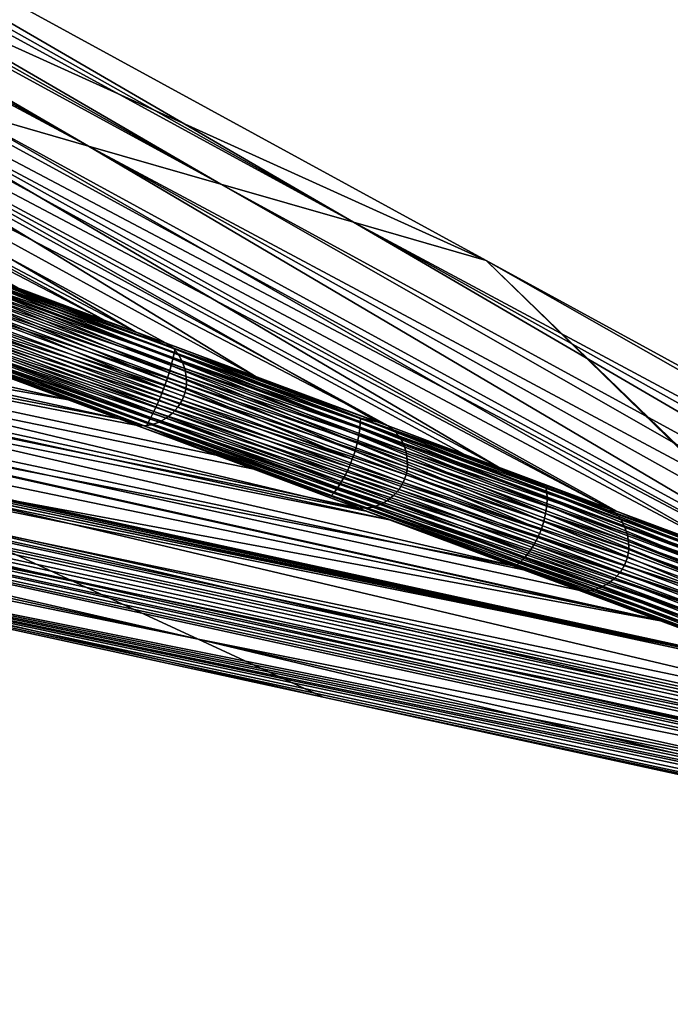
# Model space of a CAD drawing. Header units: millimetres. Extents: x -208 to -25, y 23 to 205.
# Tile 316 of 635: x -57 to -47, y 81 to 97. Entities that reach past the tile are written whole.
import ezdxf

# ---------------------------------------------------------------- set-up
doc = ezdxf.new("R2010")
doc.units = ezdxf.units.MM
doc.header["$LTSCALE"] = 65.185185
for name, color, linetype in [('219', 7, 'CONTINUOUS'), ('222', 7, 'CONTINUOUS'), ('245', 7, 'CONTINUOUS'), ('331', 7, 'CONTINUOUS'), ('379', 7, 'CONTINUOUS'), ('406', 7, 'CONTINUOUS'), ('407', 7, 'CONTINUOUS'), ('438', 7, 'CONTINUOUS'), ('454', 7, 'CONTINUOUS')]:
    doc.layers.add(name, color=color, linetype=linetype)

msp = doc.modelspace()

# ---------------------------------------------------------------- linework, layer by layer
at = {"layer": '219', "linetype": 'CONTINUOUS'}
msp.add_3dface([(-57.282, 68.57, 50.715), (-85.29, 83.497, 56.24), (-55.47, 67.213, 56.24), (-57.282, 68.57, 50.715)], dxfattribs=at)
at = {"layer": '222', "linetype": 'CONTINUOUS'}
for points in [[(-82.121, 96.099, 26.954), (-81.055, 95.181, 38.882), (-55.466, 90.271, 28.522), (-82.121, 96.099, 26.954)], [(-57.546, 91.047, 23.097), (-82.121, 96.099, 26.954), (-55.466, 90.271, 28.522), (-57.546, 91.047, 23.097)], [(-81.055, 95.181, 38.882), (-79.536, 94.351, 47.588), (-51.188, 88.675, 39.671), (-81.055, 95.181, 38.882)], [(-55.466, 90.271, 28.522), (-81.055, 95.181, 38.882), (-55.198, 90.171, 29.222), (-55.466, 90.271, 28.522)], [(-55.198, 90.171, 29.222), (-81.055, 95.181, 38.882), (-53.329, 89.473, 34.096), (-55.198, 90.171, 29.222)], [(-53.329, 89.473, 34.096), (-81.055, 95.181, 38.882), (-51.695, 88.864, 38.352), (-53.329, 89.473, 34.096)], [(-51.695, 88.864, 38.352), (-81.055, 95.181, 38.882), (-51.188, 88.675, 39.671), (-51.695, 88.864, 38.352)], [(-79.536, 94.351, 47.588), (-78.023, 93.524, 56.24), (-46.942, 87.091, 50.717), (-79.536, 94.351, 47.588)], [(-51.188, 88.675, 39.671), (-79.536, 94.351, 47.588), (-49.065, 87.883, 45.194), (-51.188, 88.675, 39.671)], [(-49.065, 87.883, 45.194), (-79.536, 94.351, 47.588), (-48.194, 87.558, 47.46), (-49.065, 87.883, 45.194)], [(-48.194, 87.558, 47.46), (-79.536, 94.351, 47.588), (-46.942, 87.091, 50.717), (-48.194, 87.558, 47.46)], [(-46.942, 87.091, 50.717), (-78.023, 93.524, 56.24), (-44.822, 86.3, 56.24), (-46.942, 87.091, 50.717)]]:
    msp.add_3dface(points, dxfattribs=at)
at = {"layer": '245', "linetype": 'CONTINUOUS'}
for points in [[(-58.273, 92.794, 19.936), (-58.109, 92.696, 20.061), (-55.69, 91.83, 26.677), (-58.273, 92.794, 19.936)], [(-58.109, 92.696, 20.061), (-58.028, 92.603, 20.017), (-54.615, 91.393, 29.179), (-58.109, 92.696, 20.061)], [(-55.69, 91.83, 26.677), (-58.109, 92.696, 20.061), (-54.722, 91.469, 29.203), (-55.69, 91.83, 26.677)], [(-54.722, 91.469, 29.203), (-58.109, 92.696, 20.061), (-54.615, 91.393, 29.179), (-54.722, 91.469, 29.203)], [(-58.028, 92.603, 20.017), (-57.966, 92.494, 19.977), (-54.533, 91.299, 29.135), (-58.028, 92.603, 20.017)], [(-54.615, 91.393, 29.179), (-58.028, 92.603, 20.017), (-54.533, 91.299, 29.135), (-54.615, 91.393, 29.179)], [(-57.966, 92.494, 19.977), (-57.922, 92.374, 19.943), (-54.47, 91.19, 29.095), (-57.966, 92.494, 19.977)], [(-54.533, 91.299, 29.135), (-57.966, 92.494, 19.977), (-54.47, 91.19, 29.095), (-54.533, 91.299, 29.135)], [(-57.922, 92.374, 19.943), (-57.899, 92.247, 19.916), (-54.427, 91.07, 29.061), (-57.922, 92.374, 19.943)], [(-54.47, 91.19, 29.095), (-57.922, 92.374, 19.943), (-54.427, 91.07, 29.061), (-54.47, 91.19, 29.095)], [(-57.897, 92.118, 19.897), (-57.918, 91.991, 19.887), (-54.401, 90.814, 29.015), (-57.897, 92.118, 19.897)], [(-57.899, 92.247, 19.916), (-57.897, 92.118, 19.897), (-54.403, 90.943, 29.034), (-57.899, 92.247, 19.916)], [(-54.427, 91.07, 29.061), (-57.899, 92.247, 19.916), (-54.403, 90.943, 29.034), (-54.427, 91.07, 29.061)], [(-54.403, 90.943, 29.034), (-57.897, 92.118, 19.897), (-54.401, 90.814, 29.015), (-54.403, 90.943, 29.034)], [(-57.918, 91.991, 19.887), (-57.962, 91.872, 19.887), (-54.422, 90.688, 29.005), (-57.918, 91.991, 19.887)], [(-54.401, 90.814, 29.015), (-57.918, 91.991, 19.887), (-54.422, 90.688, 29.005), (-54.401, 90.814, 29.015)], [(-57.962, 91.872, 19.887), (-58.029, 91.762, 19.897), (-54.467, 90.568, 29.005), (-57.962, 91.872, 19.887)], [(-54.422, 90.688, 29.005), (-57.962, 91.872, 19.887), (-54.467, 90.568, 29.005), (-54.422, 90.688, 29.005)], [(-58.115, 91.666, 19.916), (-58.216, 91.586, 19.943), (-54.62, 90.362, 29.034), (-58.115, 91.666, 19.916)], [(-58.029, 91.762, 19.897), (-58.115, 91.666, 19.916), (-54.534, 90.458, 29.015), (-58.029, 91.762, 19.897)], [(-54.534, 90.458, 29.015), (-58.115, 91.666, 19.916), (-54.62, 90.362, 29.034), (-54.534, 90.458, 29.015)], [(-54.467, 90.568, 29.005), (-58.029, 91.762, 19.897), (-54.534, 90.458, 29.015), (-54.467, 90.568, 29.005)], [(-58.701, 91.477, 20.082), (-57.546, 91.047, 23.097), (-55.074, 90.161, 29.179), (-58.701, 91.477, 20.082)], [(-58.569, 91.465, 20.061), (-58.701, 91.477, 20.082), (-55.074, 90.161, 29.179), (-58.569, 91.465, 20.061)], [(-58.447, 91.482, 20.017), (-58.569, 91.465, 20.061), (-54.952, 90.178, 29.135), (-58.447, 91.482, 20.017)], [(-58.328, 91.524, 19.977), (-58.447, 91.482, 20.017), (-54.833, 90.22, 29.095), (-58.328, 91.524, 19.977)], [(-54.833, 90.22, 29.095), (-58.447, 91.482, 20.017), (-54.952, 90.178, 29.135), (-54.833, 90.22, 29.095)], [(-58.216, 91.586, 19.943), (-58.328, 91.524, 19.977), (-54.721, 90.282, 29.061), (-58.216, 91.586, 19.943)], [(-54.721, 90.282, 29.061), (-58.328, 91.524, 19.977), (-54.833, 90.22, 29.095), (-54.721, 90.282, 29.061)], [(-54.62, 90.362, 29.034), (-58.216, 91.586, 19.943), (-54.721, 90.282, 29.061), (-54.62, 90.362, 29.034)], [(-54.952, 90.178, 29.135), (-58.569, 91.465, 20.061), (-55.074, 90.161, 29.179), (-54.952, 90.178, 29.135)], [(-54.722, 91.469, 29.203), (-54.615, 91.393, 29.179), (-51.209, 90.159, 38.36), (-54.722, 91.469, 29.203)], [(-54.615, 91.393, 29.179), (-54.533, 91.299, 29.135), (-51.116, 90.088, 38.296), (-54.615, 91.393, 29.179)], [(-51.209, 90.159, 38.36), (-54.615, 91.393, 29.179), (-51.116, 90.088, 38.296), (-51.209, 90.159, 38.36)], [(-54.533, 91.299, 29.135), (-54.47, 91.19, 29.095), (-51.035, 89.995, 38.251), (-54.533, 91.299, 29.135)], [(-51.116, 90.088, 38.296), (-54.533, 91.299, 29.135), (-51.035, 89.995, 38.251), (-51.116, 90.088, 38.296)], [(-54.47, 91.19, 29.095), (-54.427, 91.07, 29.061), (-50.972, 89.885, 38.212), (-54.47, 91.19, 29.095)], [(-51.035, 89.995, 38.251), (-54.47, 91.19, 29.095), (-50.972, 89.885, 38.212), (-51.035, 89.995, 38.251)], [(-57.546, 91.047, 23.097), (-55.466, 90.271, 28.522), (-55.074, 90.161, 29.179), (-57.546, 91.047, 23.097)], [(-54.427, 91.07, 29.061), (-54.403, 90.943, 29.034), (-50.928, 89.765, 38.177), (-54.427, 91.07, 29.061)], [(-50.972, 89.885, 38.212), (-54.427, 91.07, 29.061), (-50.928, 89.765, 38.177), (-50.972, 89.885, 38.212)], [(-54.403, 90.943, 29.034), (-54.401, 90.814, 29.015), (-50.905, 89.638, 38.15), (-54.403, 90.943, 29.034)], [(-50.928, 89.765, 38.177), (-54.403, 90.943, 29.034), (-50.905, 89.638, 38.15), (-50.928, 89.765, 38.177)], [(-54.401, 90.814, 29.015), (-54.422, 90.688, 29.005), (-50.903, 89.509, 38.131), (-54.401, 90.814, 29.015)], [(-50.905, 89.638, 38.15), (-54.401, 90.814, 29.015), (-50.903, 89.509, 38.131), (-50.905, 89.638, 38.15)], [(-54.467, 90.568, 29.005), (-54.534, 90.458, 29.015), (-50.968, 89.263, 38.121), (-54.467, 90.568, 29.005)], [(-54.422, 90.688, 29.005), (-54.467, 90.568, 29.005), (-50.924, 89.383, 38.121), (-54.422, 90.688, 29.005)], [(-50.924, 89.383, 38.121), (-54.467, 90.568, 29.005), (-50.968, 89.263, 38.121), (-50.924, 89.383, 38.121)], [(-50.903, 89.509, 38.131), (-54.422, 90.688, 29.005), (-50.924, 89.383, 38.121), (-50.903, 89.509, 38.131)], [(-54.534, 90.458, 29.015), (-54.62, 90.362, 29.034), (-51.036, 89.153, 38.131), (-54.534, 90.458, 29.015)], [(-50.968, 89.263, 38.121), (-54.534, 90.458, 29.015), (-51.036, 89.153, 38.131), (-50.968, 89.263, 38.121)], [(-55.466, 90.271, 28.522), (-55.198, 90.171, 29.222), (-55.074, 90.161, 29.179), (-55.466, 90.271, 28.522)], [(-54.721, 90.282, 29.061), (-54.833, 90.22, 29.095), (-51.223, 88.976, 38.178), (-54.721, 90.282, 29.061)], [(-54.62, 90.362, 29.034), (-54.721, 90.282, 29.061), (-51.122, 89.057, 38.15), (-54.62, 90.362, 29.034)], [(-51.122, 89.057, 38.15), (-54.721, 90.282, 29.061), (-51.223, 88.976, 38.178), (-51.122, 89.057, 38.15)], [(-51.036, 89.153, 38.131), (-54.62, 90.362, 29.034), (-51.122, 89.057, 38.15), (-51.036, 89.153, 38.131)], [(-55.198, 90.171, 29.222), (-53.329, 89.473, 34.096), (-51.576, 88.856, 38.296), (-55.198, 90.171, 29.222)], [(-55.074, 90.161, 29.179), (-55.198, 90.171, 29.222), (-51.576, 88.856, 38.296), (-55.074, 90.161, 29.179)], [(-54.952, 90.178, 29.135), (-55.074, 90.161, 29.179), (-51.453, 88.873, 38.251), (-54.952, 90.178, 29.135)], [(-51.453, 88.873, 38.251), (-55.074, 90.161, 29.179), (-51.576, 88.856, 38.296), (-51.453, 88.873, 38.251)], [(-54.833, 90.22, 29.095), (-54.952, 90.178, 29.135), (-51.334, 88.914, 38.212), (-54.833, 90.22, 29.095)], [(-51.334, 88.914, 38.212), (-54.952, 90.178, 29.135), (-51.453, 88.873, 38.251), (-51.334, 88.914, 38.212)], [(-51.223, 88.976, 38.178), (-54.833, 90.22, 29.095), (-51.334, 88.914, 38.212), (-51.223, 88.976, 38.178)], [(-51.209, 90.159, 38.36), (-51.116, 90.088, 38.296), (-50, 89.708, 41.505), (-51.209, 90.159, 38.36)], [(-51.116, 90.088, 38.296), (-51.035, 89.995, 38.251), (-47.615, 88.782, 47.411), (-51.116, 90.088, 38.296)], [(-50, 89.708, 41.505), (-51.116, 90.088, 38.296), (-47.711, 88.854, 47.46), (-50, 89.708, 41.505)], [(-47.711, 88.854, 47.46), (-51.116, 90.088, 38.296), (-47.615, 88.782, 47.411), (-47.711, 88.854, 47.46)], [(-51.035, 89.995, 38.251), (-50.972, 89.885, 38.212), (-47.534, 88.689, 47.367), (-51.035, 89.995, 38.251)], [(-47.615, 88.782, 47.411), (-51.035, 89.995, 38.251), (-47.534, 88.689, 47.367), (-47.615, 88.782, 47.411)], [(-50.972, 89.885, 38.212), (-50.928, 89.765, 38.177), (-47.471, 88.58, 47.327), (-50.972, 89.885, 38.212)], [(-47.534, 88.689, 47.367), (-50.972, 89.885, 38.212), (-47.471, 88.58, 47.327), (-47.534, 88.689, 47.367)], [(-50.928, 89.765, 38.177), (-50.905, 89.638, 38.15), (-47.427, 88.459, 47.293), (-50.928, 89.765, 38.177)], [(-47.471, 88.58, 47.327), (-50.928, 89.765, 38.177), (-47.427, 88.459, 47.293), (-47.471, 88.58, 47.327)], [(-50.905, 89.638, 38.15), (-50.903, 89.509, 38.131), (-47.403, 88.332, 47.266), (-50.905, 89.638, 38.15)], [(-47.427, 88.459, 47.293), (-50.905, 89.638, 38.15), (-47.403, 88.332, 47.266), (-47.427, 88.459, 47.293)], [(-53.329, 89.473, 34.096), (-51.695, 88.864, 38.352), (-51.576, 88.856, 38.296), (-53.329, 89.473, 34.096)], [(-50.903, 89.509, 38.131), (-50.924, 89.383, 38.121), (-47.402, 88.203, 47.246), (-50.903, 89.509, 38.131)], [(-47.403, 88.332, 47.266), (-50.903, 89.509, 38.131), (-47.402, 88.203, 47.246), (-47.403, 88.332, 47.266)], [(-50.924, 89.383, 38.121), (-50.968, 89.263, 38.121), (-47.422, 88.077, 47.236), (-50.924, 89.383, 38.121)], [(-47.402, 88.203, 47.246), (-50.924, 89.383, 38.121), (-47.422, 88.077, 47.236), (-47.402, 88.203, 47.246)], [(-51.036, 89.153, 38.131), (-51.122, 89.057, 38.15), (-47.534, 87.847, 47.246), (-51.036, 89.153, 38.131)], [(-50.968, 89.263, 38.121), (-51.036, 89.153, 38.131), (-47.467, 87.957, 47.236), (-50.968, 89.263, 38.121)], [(-47.467, 87.957, 47.236), (-51.036, 89.153, 38.131), (-47.534, 87.847, 47.246), (-47.467, 87.957, 47.236)], [(-47.422, 88.077, 47.236), (-50.968, 89.263, 38.121), (-47.467, 87.957, 47.236), (-47.422, 88.077, 47.236)], [(-51.223, 88.976, 38.178), (-51.334, 88.914, 38.212), (-47.721, 87.67, 47.293), (-51.223, 88.976, 38.178)], [(-51.122, 89.057, 38.15), (-51.223, 88.976, 38.178), (-47.62, 87.751, 47.266), (-51.122, 89.057, 38.15)], [(-47.62, 87.751, 47.266), (-51.223, 88.976, 38.178), (-47.721, 87.67, 47.293), (-47.62, 87.751, 47.266)], [(-47.534, 87.847, 47.246), (-51.122, 89.057, 38.15), (-47.62, 87.751, 47.266), (-47.534, 87.847, 47.246)], [(-51.695, 88.864, 38.352), (-51.188, 88.675, 39.671), (-48.075, 87.55, 47.411), (-51.695, 88.864, 38.352)], [(-51.576, 88.856, 38.296), (-51.695, 88.864, 38.352), (-48.075, 87.55, 47.411), (-51.576, 88.856, 38.296)], [(-51.453, 88.873, 38.251), (-51.576, 88.856, 38.296), (-47.953, 87.567, 47.367), (-51.453, 88.873, 38.251)], [(-47.953, 87.567, 47.367), (-51.576, 88.856, 38.296), (-48.075, 87.55, 47.411), (-47.953, 87.567, 47.367)], [(-51.334, 88.914, 38.212), (-51.453, 88.873, 38.251), (-47.833, 87.608, 47.327), (-51.334, 88.914, 38.212)], [(-47.833, 87.608, 47.327), (-51.453, 88.873, 38.251), (-47.953, 87.567, 47.367), (-47.833, 87.608, 47.327)], [(-47.721, 87.67, 47.293), (-51.334, 88.914, 38.212), (-47.833, 87.608, 47.327), (-47.721, 87.67, 47.293)], [(-47.711, 88.854, 47.46), (-47.615, 88.782, 47.411), (-44.339, 87.596, 56.24), (-47.711, 88.854, 47.46)], [(-51.188, 88.675, 39.671), (-49.065, 87.883, 45.194), (-48.075, 87.55, 47.411), (-51.188, 88.675, 39.671)], [(-47.615, 88.782, 47.411), (-47.534, 88.689, 47.367), (-44.197, 87.495, 56.24), (-47.615, 88.782, 47.411)], [(-44.339, 87.596, 56.24), (-47.615, 88.782, 47.411), (-44.197, 87.495, 56.24), (-44.339, 87.596, 56.24)], [(-47.534, 88.689, 47.367), (-47.471, 88.58, 47.327), (-44.086, 87.379, 56.24), (-47.534, 88.689, 47.367)], [(-44.197, 87.495, 56.24), (-47.534, 88.689, 47.367), (-44.086, 87.379, 56.24), (-44.197, 87.495, 56.24)], [(-47.471, 88.58, 47.327), (-47.427, 88.459, 47.293), (-44.005, 87.245, 56.24), (-47.471, 88.58, 47.327)], [(-44.086, 87.379, 56.24), (-47.471, 88.58, 47.327), (-44.005, 87.245, 56.24), (-44.086, 87.379, 56.24)], [(-47.427, 88.459, 47.293), (-47.403, 88.332, 47.266), (-43.955, 87.097, 56.24), (-47.427, 88.459, 47.293)], [(-44.005, 87.245, 56.24), (-47.427, 88.459, 47.293), (-43.955, 87.097, 56.24), (-44.005, 87.245, 56.24)], [(-47.402, 88.203, 47.246), (-47.422, 88.077, 47.236), (-43.959, 86.794, 56.24), (-47.402, 88.203, 47.246)], [(-47.403, 88.332, 47.266), (-47.402, 88.203, 47.246), (-43.94, 86.947, 56.24), (-47.403, 88.332, 47.266)], [(-43.955, 87.097, 56.24), (-47.403, 88.332, 47.266), (-43.94, 86.947, 56.24), (-43.955, 87.097, 56.24)], [(-43.94, 86.947, 56.24), (-47.402, 88.203, 47.246), (-43.959, 86.794, 56.24), (-43.94, 86.947, 56.24)], [(-47.422, 88.077, 47.236), (-47.467, 87.957, 47.236), (-43.959, 86.794, 56.24), (-47.422, 88.077, 47.236)], [(-47.467, 87.957, 47.236), (-47.534, 87.847, 47.246), (-44.012, 86.655, 56.24), (-47.467, 87.957, 47.236)], [(-43.959, 86.794, 56.24), (-47.467, 87.957, 47.236), (-44.012, 86.655, 56.24), (-43.959, 86.794, 56.24)], [(-49.065, 87.883, 45.194), (-48.194, 87.558, 47.46), (-48.075, 87.55, 47.411), (-49.065, 87.883, 45.194)], [(-47.62, 87.751, 47.266), (-47.721, 87.67, 47.293), (-44.208, 86.424, 56.24), (-47.62, 87.751, 47.266)], [(-47.534, 87.847, 47.246), (-47.62, 87.751, 47.266), (-44.098, 86.527, 56.24), (-47.534, 87.847, 47.246)], [(-44.098, 86.527, 56.24), (-47.62, 87.751, 47.266), (-44.208, 86.424, 56.24), (-44.098, 86.527, 56.24)], [(-44.012, 86.655, 56.24), (-47.534, 87.847, 47.246), (-44.098, 86.527, 56.24), (-44.012, 86.655, 56.24)], [(-47.833, 87.608, 47.327), (-47.953, 87.567, 47.367), (-44.491, 86.298, 56.24), (-47.833, 87.608, 47.327)], [(-47.721, 87.67, 47.293), (-47.833, 87.608, 47.327), (-44.342, 86.346, 56.24), (-47.721, 87.67, 47.293)], [(-44.342, 86.346, 56.24), (-47.833, 87.608, 47.327), (-44.491, 86.298, 56.24), (-44.342, 86.346, 56.24)], [(-44.208, 86.424, 56.24), (-47.721, 87.67, 47.293), (-44.342, 86.346, 56.24), (-44.208, 86.424, 56.24)], [(-48.194, 87.558, 47.46), (-46.942, 87.091, 50.717), (-44.65, 86.283, 56.24), (-48.194, 87.558, 47.46)], [(-48.075, 87.55, 47.411), (-48.194, 87.558, 47.46), (-44.65, 86.283, 56.24), (-48.075, 87.55, 47.411)], [(-47.953, 87.567, 47.367), (-48.075, 87.55, 47.411), (-44.65, 86.283, 56.24), (-47.953, 87.567, 47.367)], [(-44.491, 86.298, 56.24), (-47.953, 87.567, 47.367), (-44.65, 86.283, 56.24), (-44.491, 86.298, 56.24)], [(-46.942, 87.091, 50.717), (-44.822, 86.3, 56.24), (-44.65, 86.283, 56.24), (-46.942, 87.091, 50.717)]]:
    msp.add_3dface(points, dxfattribs=at)
at = {"layer": '331', "linetype": 'CONTINUOUS'}
for points in [[(-71.803, 103.092, 30.544), (-71.188, 103.094, 35.408), (-55.952, 94.588, 33.436), (-71.803, 103.092, 30.544)], [(-58.05, 95.191, 25.835), (-71.803, 103.092, 30.544), (-55.952, 94.588, 33.436), (-58.05, 95.191, 25.835)], [(-71.188, 103.094, 35.408), (-70.553, 103.095, 40.43), (-55.952, 94.588, 33.436), (-71.188, 103.094, 35.408)], [(-55.952, 94.588, 33.436), (-70.553, 103.095, 40.43), (-53.853, 93.985, 41.037), (-55.952, 94.588, 33.436)], [(-53.853, 93.985, 41.037), (-70.553, 103.095, 40.43), (-69.716, 102.914, 44.423), (-53.853, 93.985, 41.037)], [(-68.884, 102.733, 48.364), (-53.853, 93.985, 41.037), (-69.716, 102.914, 44.423), (-68.884, 102.733, 48.364)], [(-51.755, 93.382, 48.639), (-53.853, 93.985, 41.037), (-68.884, 102.733, 48.364), (-51.755, 93.382, 48.639)], [(-68.054, 102.553, 52.302), (-51.755, 93.382, 48.639), (-68.884, 102.733, 48.364), (-68.054, 102.553, 52.302)], [(-67.223, 102.372, 56.24), (-51.755, 93.382, 48.639), (-68.054, 102.553, 52.302), (-67.223, 102.372, 56.24)], [(-49.656, 92.779, 56.24), (-51.755, 93.382, 48.639), (-67.223, 102.372, 56.24), (-49.656, 92.779, 56.24)], [(-66.444, 97.603, -4.571), (-64.346, 97, 3.03), (-55.205, 91.648, -0.505), (-66.444, 97.603, -4.571)], [(-57.047, 92.335, -4.881), (-66.444, 97.603, -4.571), (-55.205, 91.648, -0.505), (-57.047, 92.335, -4.881)], [(-64.346, 97, 3.03), (-62.247, 96.397, 10.632), (-53.296, 90.936, 4.027), (-64.346, 97, 3.03)], [(-55.205, 91.648, -0.505), (-64.346, 97, 3.03), (-53.296, 90.936, 4.027), (-55.205, 91.648, -0.505)], [(-62.247, 96.397, 10.632), (-60.149, 95.794, 18.233), (-49.464, 89.507, 13.096), (-62.247, 96.397, 10.632)], [(-53.296, 90.936, 4.027), (-62.247, 96.397, 10.632), (-51.366, 90.217, 8.597), (-53.296, 90.936, 4.027)], [(-51.366, 90.217, 8.597), (-62.247, 96.397, 10.632), (-49.464, 89.507, 13.096), (-51.366, 90.217, 8.597)], [(-60.149, 95.794, 18.233), (-58.05, 95.191, 25.835), (-45.677, 88.095, 22.05), (-60.149, 95.794, 18.233)], [(-49.464, 89.507, 13.096), (-60.149, 95.794, 18.233), (-47.584, 88.806, 17.542), (-49.464, 89.507, 13.096)], [(-47.584, 88.806, 17.542), (-60.149, 95.794, 18.233), (-45.677, 88.095, 22.05), (-47.584, 88.806, 17.542)], [(-58.05, 95.191, 25.835), (-55.952, 94.588, 33.436), (-43.693, 87.355, 26.736), (-58.05, 95.191, 25.835)], [(-45.677, 88.095, 22.05), (-58.05, 95.191, 25.835), (-43.693, 87.355, 26.736), (-45.677, 88.095, 22.05)], [(-55.952, 94.588, 33.436), (-53.853, 93.985, 41.037), (-39.518, 85.798, 36.583), (-55.952, 94.588, 33.436)], [(-43.693, 87.355, 26.736), (-55.952, 94.588, 33.436), (-41.625, 86.583, 31.617), (-43.693, 87.355, 26.736)], [(-41.625, 86.583, 31.617), (-55.952, 94.588, 33.436), (-39.518, 85.798, 36.583), (-41.625, 86.583, 31.617)], [(-53.853, 93.985, 41.037), (-51.755, 93.382, 48.639), (-37.422, 85.015, 41.521), (-53.853, 93.985, 41.037)], [(-39.518, 85.798, 36.583), (-53.853, 93.985, 41.037), (-37.422, 85.015, 41.521), (-39.518, 85.798, 36.583)], [(-51.755, 93.382, 48.639), (-49.656, 92.779, 56.24), (-33.253, 83.46, 51.334), (-51.755, 93.382, 48.639)], [(-37.422, 85.015, 41.521), (-51.755, 93.382, 48.639), (-35.337, 84.238, 46.428), (-37.422, 85.015, 41.521)], [(-35.337, 84.238, 46.428), (-51.755, 93.382, 48.639), (-33.253, 83.46, 51.334), (-35.337, 84.238, 46.428)], [(-33.253, 83.46, 51.334), (-49.656, 92.779, 56.24), (-31.17, 82.684, 56.24), (-33.253, 83.46, 51.334)]]:
    msp.add_3dface(points, dxfattribs=at)
at = {"layer": '379', "linetype": 'CONTINUOUS'}
for points in [[(-74.159, 103.881, 56.24), (-44.339, 87.596, 56.24), (-49.656, 92.779, 56.24), (-74.159, 103.881, 56.24)], [(-74.159, 103.881, 56.24), (-49.656, 92.779, 56.24), (-67.223, 102.372, 56.24), (-74.159, 103.881, 56.24)], [(-78.33, 93.523, 56.24), (-78.473, 93.475, 56.24), (-44.822, 86.3, 56.24), (-78.33, 93.523, 56.24)], [(-78.181, 93.539, 56.24), (-78.33, 93.523, 56.24), (-44.822, 86.3, 56.24), (-78.181, 93.539, 56.24)], [(-78.023, 93.524, 56.24), (-78.181, 93.539, 56.24), (-44.822, 86.3, 56.24), (-78.023, 93.524, 56.24)], [(-78.601, 93.399, 56.24), (-78.709, 93.297, 56.24), (-44.822, 86.3, 56.24), (-78.601, 93.399, 56.24)], [(-78.473, 93.475, 56.24), (-78.601, 93.399, 56.24), (-44.822, 86.3, 56.24), (-78.473, 93.475, 56.24)], [(-78.709, 93.297, 56.24), (-78.793, 93.176, 56.24), (-44.822, 86.3, 56.24), (-78.709, 93.297, 56.24)], [(-78.848, 93.039, 56.24), (-78.873, 92.894, 56.24), (-31.04, 82.593, 56.24), (-78.848, 93.039, 56.24)], [(-78.793, 93.176, 56.24), (-78.848, 93.039, 56.24), (-31.17, 82.684, 56.24), (-78.793, 93.176, 56.24)], [(-31.17, 82.684, 56.24), (-78.848, 93.039, 56.24), (-31.04, 82.593, 56.24), (-31.17, 82.684, 56.24)], [(-44.822, 86.3, 56.24), (-78.793, 93.176, 56.24), (-31.17, 82.684, 56.24), (-44.822, 86.3, 56.24)], [(-78.873, 92.894, 56.24), (-78.867, 92.746, 56.24), (-30.849, 82.365, 56.24), (-78.873, 92.894, 56.24)], [(-31.04, 82.593, 56.24), (-78.873, 92.894, 56.24), (-30.932, 82.487, 56.24), (-31.04, 82.593, 56.24)], [(-30.932, 82.487, 56.24), (-78.873, 92.894, 56.24), (-30.849, 82.365, 56.24), (-30.932, 82.487, 56.24)], [(-78.867, 92.746, 56.24), (-78.83, 92.602, 56.24), (-30.792, 82.225, 56.24), (-78.867, 92.746, 56.24)], [(-30.849, 82.365, 56.24), (-78.867, 92.746, 56.24), (-30.792, 82.225, 56.24), (-30.849, 82.365, 56.24)], [(-44.339, 87.596, 56.24), (-44.197, 87.495, 56.24), (-49.656, 92.779, 56.24), (-44.339, 87.596, 56.24)], [(-49.656, 92.779, 56.24), (-44.197, 87.495, 56.24), (-31.17, 82.684, 56.24), (-49.656, 92.779, 56.24)], [(-78.83, 92.602, 56.24), (-78.763, 92.47, 56.24), (-30.765, 82.084, 56.24), (-78.83, 92.602, 56.24)], [(-30.792, 82.225, 56.24), (-78.83, 92.602, 56.24), (-30.765, 82.084, 56.24), (-30.792, 82.225, 56.24)], [(-78.763, 92.47, 56.24), (-78.665, 92.347, 56.24), (-30.763, 82.025, 56.24), (-78.763, 92.47, 56.24)], [(-30.765, 82.084, 56.24), (-78.763, 92.47, 56.24), (-30.763, 82.025, 56.24), (-30.765, 82.084, 56.24)], [(-78.665, 92.347, 56.24), (-54.641, 68.32, 56.24), (-72.435, 88.945, 56.24), (-78.665, 92.347, 56.24)], [(-30.763, 82.025, 56.24), (-78.665, 92.347, 56.24), (-30.77, 81.943, 56.24), (-30.763, 82.025, 56.24)], [(-30.77, 81.943, 56.24), (-78.665, 92.347, 56.24), (-30.783, 81.877, 56.24), (-30.77, 81.943, 56.24)], [(-30.783, 81.877, 56.24), (-78.665, 92.347, 56.24), (-71.793, 90.121, 56.24), (-30.783, 81.877, 56.24)], [(-30.804, 81.808, 56.24), (-30.783, 81.877, 56.24), (-71.793, 90.121, 56.24), (-30.804, 81.808, 56.24)], [(-30.834, 81.741, 56.24), (-30.804, 81.808, 56.24), (-71.793, 90.121, 56.24), (-30.834, 81.741, 56.24)], [(-30.867, 81.685, 56.24), (-30.834, 81.741, 56.24), (-71.793, 90.121, 56.24), (-30.867, 81.685, 56.24)], [(-30.917, 81.617, 56.24), (-30.867, 81.685, 56.24), (-71.793, 90.121, 56.24), (-30.917, 81.617, 56.24)], [(-30.956, 81.575, 56.24), (-30.917, 81.617, 56.24), (-71.793, 90.121, 56.24), (-30.956, 81.575, 56.24)], [(-31.025, 81.515, 56.24), (-30.956, 81.575, 56.24), (-71.793, 90.121, 56.24), (-31.025, 81.515, 56.24)], [(-31.161, 81.436, 56.24), (-31.025, 81.515, 56.24), (-71.793, 90.121, 56.24), (-31.161, 81.436, 56.24)], [(-31.312, 81.386, 56.24), (-31.161, 81.436, 56.24), (-71.793, 90.121, 56.24), (-31.312, 81.386, 56.24)], [(-71.793, 90.121, 56.24), (-52.235, 85.866, 56.24), (-31.312, 81.386, 56.24), (-71.793, 90.121, 56.24)], [(-54.641, 68.32, 56.24), (-58.283, 74.791, 56.24), (-72.435, 88.945, 56.24), (-54.641, 68.32, 56.24)], [(-31.653, 81.388, 56.24), (-31.476, 81.371, 56.24), (-52.235, 85.866, 56.24), (-31.653, 81.388, 56.24)], [(-31.476, 81.371, 56.24), (-31.312, 81.386, 56.24), (-52.235, 85.866, 56.24), (-31.476, 81.371, 56.24)], [(-55.47, 67.213, 56.24), (-85.29, 83.497, 56.24), (-62.704, 68.885, 56.24), (-55.47, 67.213, 56.24)]]:
    msp.add_3dface(points, dxfattribs=at)
at = {"layer": '406', "linetype": 'CONTINUOUS'}
for points in [[(-54.616, 91.221, 0.162), (-57.57, 92.323, -6.855), (-57.538, 92.406, -6.587), (-54.616, 91.221, 0.162)], [(-54.596, 91.309, 0.4), (-57.538, 92.406, -6.587), (-57.505, 92.465, -6.265), (-54.596, 91.309, 0.4)], [(-54.596, 91.309, 0.4), (-54.616, 91.221, 0.162), (-57.538, 92.406, -6.587), (-54.596, 91.309, 0.4)], [(-57.047, 92.335, -4.881), (-55.205, 91.648, -0.505), (-57.505, 92.465, -6.265), (-57.047, 92.335, -4.881)], [(-55.205, 91.648, -0.505), (-54.578, 91.373, 0.686), (-57.505, 92.465, -6.265), (-55.205, 91.648, -0.505)], [(-54.578, 91.373, 0.686), (-54.596, 91.309, 0.4), (-57.505, 92.465, -6.265), (-54.578, 91.373, 0.686)], [(-54.642, 91.116, -0.032), (-57.607, 92.221, -7.073), (-57.57, 92.323, -6.855), (-54.642, 91.116, -0.032)], [(-54.616, 91.221, 0.162), (-54.642, 91.116, -0.032), (-57.57, 92.323, -6.855), (-54.616, 91.221, 0.162)], [(-54.713, 90.872, -0.265), (-57.69, 91.982, -7.335), (-57.647, 92.106, -7.236), (-54.713, 90.872, -0.265)], [(-54.675, 90.998, -0.176), (-57.647, 92.106, -7.236), (-57.607, 92.221, -7.073), (-54.675, 90.998, -0.176)], [(-54.675, 90.998, -0.176), (-54.713, 90.872, -0.265), (-57.647, 92.106, -7.236), (-54.675, 90.998, -0.176)], [(-54.642, 91.116, -0.032), (-54.675, 90.998, -0.176), (-57.607, 92.221, -7.073), (-54.642, 91.116, -0.032)], [(-54.761, 90.745, -0.303), (-57.74, 91.856, -7.378), (-57.69, 91.982, -7.335), (-54.761, 90.745, -0.303)], [(-54.713, 90.872, -0.265), (-54.761, 90.745, -0.303), (-57.69, 91.982, -7.335), (-54.713, 90.872, -0.265)], [(-54.761, 90.745, -0.303), (-57.786, 91.728, -7.336), (-57.74, 91.856, -7.378), (-54.761, 90.745, -0.303)], [(-54.809, 90.618, -0.266), (-57.833, 91.607, -7.234), (-57.786, 91.728, -7.336), (-54.809, 90.618, -0.266)], [(-54.809, 90.618, -0.266), (-57.786, 91.728, -7.336), (-54.761, 90.745, -0.303), (-54.809, 90.618, -0.266)], [(-55.205, 91.648, -0.505), (-53.296, 90.936, 4.027), (-54.578, 91.373, 0.686), (-55.205, 91.648, -0.505)], [(-54.914, 90.387, -0.03), (-57.917, 91.393, -6.852), (-57.879, 91.494, -7.071), (-54.914, 90.387, -0.03)], [(-54.861, 90.498, -0.175), (-57.879, 91.494, -7.071), (-57.833, 91.607, -7.234), (-54.861, 90.498, -0.175)], [(-54.914, 90.387, -0.03), (-57.879, 91.494, -7.071), (-54.861, 90.498, -0.175), (-54.914, 90.387, -0.03)], [(-54.861, 90.498, -0.175), (-57.833, 91.607, -7.234), (-54.809, 90.618, -0.266), (-54.861, 90.498, -0.175)], [(-58.482, 91.397, -7.147), (-57.961, 91.243, -6.261), (-56.264, 90.57, -1.873), (-58.482, 91.397, -7.147)], [(-54.963, 90.291, 0.165), (-57.947, 91.309, -6.583), (-57.917, 91.393, -6.852), (-54.963, 90.291, 0.165)], [(-54.963, 90.291, 0.165), (-57.917, 91.393, -6.852), (-54.914, 90.387, -0.03), (-54.963, 90.291, 0.165)], [(-51.649, 90.21, 7.385), (-54.596, 91.309, 0.4), (-54.578, 91.373, 0.686), (-51.649, 90.21, 7.385)], [(-53.296, 90.936, 4.027), (-51.647, 90.28, 7.636), (-54.578, 91.373, 0.686), (-53.296, 90.936, 4.027)], [(-51.647, 90.28, 7.636), (-51.649, 90.21, 7.385), (-54.578, 91.373, 0.686), (-51.647, 90.28, 7.636)], [(-55.005, 90.211, 0.404), (-57.961, 91.243, -6.261), (-57.947, 91.309, -6.583), (-55.005, 90.211, 0.404)], [(-57.961, 91.243, -6.261), (-55.035, 90.151, 0.69), (-56.264, 90.57, -1.873), (-57.961, 91.243, -6.261)], [(-55.035, 90.151, 0.69), (-57.961, 91.243, -6.261), (-55.005, 90.211, 0.404), (-55.035, 90.151, 0.69)], [(-55.005, 90.211, 0.404), (-57.947, 91.309, -6.583), (-54.963, 90.291, 0.165), (-55.005, 90.211, 0.404)], [(-51.673, 90.008, 7.007), (-54.642, 91.116, -0.032), (-54.616, 91.221, 0.162), (-51.673, 90.008, 7.007)], [(-51.656, 90.117, 7.177), (-54.616, 91.221, 0.162), (-54.596, 91.309, 0.4), (-51.656, 90.117, 7.177)], [(-51.656, 90.117, 7.177), (-51.673, 90.008, 7.007), (-54.616, 91.221, 0.162), (-51.656, 90.117, 7.177)], [(-51.649, 90.21, 7.385), (-51.656, 90.117, 7.177), (-54.596, 91.309, 0.4), (-51.649, 90.21, 7.385)], [(-51.698, 89.887, 6.881), (-54.675, 90.998, -0.176), (-54.642, 91.116, -0.032), (-51.698, 89.887, 6.881)], [(-51.673, 90.008, 7.007), (-51.698, 89.887, 6.881), (-54.642, 91.116, -0.032), (-51.673, 90.008, 7.007)], [(-51.777, 89.632, 6.77), (-54.761, 90.745, -0.303), (-54.713, 90.872, -0.265), (-51.777, 89.632, 6.77)], [(-51.731, 89.76, 6.803), (-54.713, 90.872, -0.265), (-54.675, 90.998, -0.176), (-51.731, 89.76, 6.803)], [(-51.731, 89.76, 6.803), (-51.777, 89.632, 6.77), (-54.713, 90.872, -0.265), (-51.731, 89.76, 6.803)], [(-51.698, 89.887, 6.881), (-51.731, 89.76, 6.803), (-54.675, 90.998, -0.176), (-51.698, 89.887, 6.881)], [(-53.296, 90.936, 4.027), (-51.366, 90.217, 8.597), (-51.647, 90.28, 7.636), (-53.296, 90.936, 4.027)], [(-51.777, 89.632, 6.77), (-54.809, 90.618, -0.266), (-54.761, 90.745, -0.303), (-51.777, 89.632, 6.77)], [(-56.264, 90.57, -1.873), (-55.035, 90.151, 0.69), (-53.927, 89.697, 3.675), (-56.264, 90.57, -1.873)], [(-51.827, 89.505, 6.802), (-54.861, 90.498, -0.175), (-54.809, 90.618, -0.266), (-51.827, 89.505, 6.802)], [(-51.827, 89.505, 6.802), (-54.809, 90.618, -0.266), (-51.777, 89.632, 6.77), (-51.827, 89.505, 6.802)], [(-51.945, 89.279, 7.009), (-54.963, 90.291, 0.165), (-54.914, 90.387, -0.03), (-51.945, 89.279, 7.009)], [(-51.884, 89.387, 6.882), (-54.914, 90.387, -0.03), (-54.861, 90.498, -0.175), (-51.884, 89.387, 6.882)], [(-51.945, 89.279, 7.009), (-54.914, 90.387, -0.03), (-51.884, 89.387, 6.882), (-51.945, 89.279, 7.009)], [(-51.884, 89.387, 6.882), (-54.861, 90.498, -0.175), (-51.827, 89.505, 6.802), (-51.884, 89.387, 6.882)], [(-52.004, 89.186, 7.179), (-55.005, 90.211, 0.404), (-54.963, 90.291, 0.165), (-52.004, 89.186, 7.179)], [(-52.004, 89.186, 7.179), (-54.963, 90.291, 0.165), (-51.945, 89.279, 7.009), (-52.004, 89.186, 7.179)], [(-48.698, 89.11, 14.369), (-51.649, 90.21, 7.385), (-51.647, 90.28, 7.636), (-48.698, 89.11, 14.369)], [(-51.366, 90.217, 8.597), (-49.464, 89.507, 13.096), (-51.647, 90.28, 7.636), (-51.366, 90.217, 8.597)], [(-49.464, 89.507, 13.096), (-48.712, 89.186, 14.583), (-51.647, 90.28, 7.636), (-49.464, 89.507, 13.096)], [(-48.712, 89.186, 14.583), (-48.698, 89.11, 14.369), (-51.647, 90.28, 7.636), (-48.712, 89.186, 14.583)], [(-52.059, 89.112, 7.388), (-55.035, 90.151, 0.69), (-55.005, 90.211, 0.404), (-52.059, 89.112, 7.388)], [(-55.035, 90.151, 0.69), (-52.103, 89.058, 7.639), (-53.927, 89.697, 3.675), (-55.035, 90.151, 0.69)], [(-52.103, 89.058, 7.639), (-55.035, 90.151, 0.69), (-52.059, 89.112, 7.388), (-52.103, 89.058, 7.639)], [(-52.059, 89.112, 7.388), (-55.005, 90.211, 0.404), (-52.004, 89.186, 7.179), (-52.059, 89.112, 7.388)], [(-48.699, 88.899, 14.045), (-51.673, 90.008, 7.007), (-51.656, 90.117, 7.177), (-48.699, 88.899, 14.045)], [(-48.693, 89.012, 14.19), (-51.656, 90.117, 7.177), (-51.649, 90.21, 7.385), (-48.693, 89.012, 14.19)], [(-48.693, 89.012, 14.19), (-48.699, 88.899, 14.045), (-51.656, 90.117, 7.177), (-48.693, 89.012, 14.19)], [(-48.698, 89.11, 14.369), (-48.693, 89.012, 14.19), (-51.649, 90.21, 7.385), (-48.698, 89.11, 14.369)], [(-48.716, 88.775, 13.936), (-51.698, 89.887, 6.881), (-51.673, 90.008, 7.007), (-48.716, 88.775, 13.936)], [(-48.699, 88.899, 14.045), (-48.716, 88.775, 13.936), (-51.673, 90.008, 7.007), (-48.699, 88.899, 14.045)], [(-48.789, 88.517, 13.841), (-51.777, 89.632, 6.77), (-51.731, 89.76, 6.803), (-48.789, 88.517, 13.841)], [(-48.745, 88.646, 13.869), (-51.731, 89.76, 6.803), (-51.698, 89.887, 6.881), (-48.745, 88.646, 13.869)], [(-48.745, 88.646, 13.869), (-48.789, 88.517, 13.841), (-51.731, 89.76, 6.803), (-48.745, 88.646, 13.869)], [(-48.716, 88.775, 13.936), (-48.745, 88.646, 13.869), (-51.698, 89.887, 6.881), (-48.716, 88.775, 13.936)], [(-53.927, 89.697, 3.675), (-52.103, 89.058, 7.639), (-51.554, 88.812, 9.295), (-53.927, 89.697, 3.675)], [(-48.789, 88.517, 13.841), (-51.827, 89.505, 6.802), (-51.777, 89.632, 6.77), (-48.789, 88.517, 13.841)], [(-48.841, 88.391, 13.868), (-51.884, 89.387, 6.882), (-51.827, 89.505, 6.802), (-48.841, 88.391, 13.868)], [(-48.841, 88.391, 13.868), (-51.827, 89.505, 6.802), (-48.789, 88.517, 13.841), (-48.841, 88.391, 13.868)], [(-49.464, 89.507, 13.096), (-47.584, 88.806, 17.542), (-48.712, 89.186, 14.583), (-49.464, 89.507, 13.096)], [(-48.903, 88.275, 13.937), (-51.945, 89.279, 7.009), (-51.884, 89.387, 6.882), (-48.903, 88.275, 13.937)], [(-48.903, 88.275, 13.937), (-51.884, 89.387, 6.882), (-48.841, 88.391, 13.868), (-48.903, 88.275, 13.937)], [(-49.041, 88.081, 14.192), (-52.059, 89.112, 7.388), (-52.004, 89.186, 7.179), (-49.041, 88.081, 14.192)], [(-48.972, 88.17, 14.046), (-52.004, 89.186, 7.179), (-51.945, 89.279, 7.009), (-48.972, 88.17, 14.046)], [(-49.041, 88.081, 14.192), (-52.004, 89.186, 7.179), (-48.972, 88.17, 14.046), (-49.041, 88.081, 14.192)], [(-48.972, 88.17, 14.046), (-51.945, 89.279, 7.009), (-48.903, 88.275, 13.937), (-48.972, 88.17, 14.046)], [(-47.584, 88.806, 17.542), (-45.773, 88.09, 21.529), (-48.712, 89.186, 14.583), (-47.584, 88.806, 17.542)], [(-45.744, 88.008, 21.35), (-48.698, 89.11, 14.369), (-48.712, 89.186, 14.583), (-45.744, 88.008, 21.35)], [(-45.773, 88.09, 21.529), (-45.744, 88.008, 21.35), (-48.712, 89.186, 14.583), (-45.773, 88.09, 21.529)], [(-49.109, 88.011, 14.371), (-52.103, 89.058, 7.639), (-52.059, 89.112, 7.388), (-49.109, 88.011, 14.371)], [(-52.103, 89.058, 7.639), (-49.168, 87.962, 14.586), (-51.554, 88.812, 9.295), (-52.103, 89.058, 7.639)], [(-49.168, 87.962, 14.586), (-52.103, 89.058, 7.639), (-49.109, 88.011, 14.371), (-49.168, 87.962, 14.586)], [(-49.109, 88.011, 14.371), (-52.059, 89.112, 7.388), (-49.041, 88.081, 14.192), (-49.109, 88.011, 14.371)], [(-45.722, 87.789, 21.08), (-48.699, 88.899, 14.045), (-48.693, 89.012, 14.19), (-45.722, 87.789, 21.08)], [(-45.726, 87.906, 21.201), (-48.693, 89.012, 14.19), (-48.698, 89.11, 14.369), (-45.726, 87.906, 21.201)], [(-45.744, 88.008, 21.35), (-45.726, 87.906, 21.201), (-48.698, 89.11, 14.369), (-45.744, 88.008, 21.35)], [(-45.726, 87.906, 21.201), (-45.722, 87.789, 21.08), (-48.693, 89.012, 14.19), (-45.726, 87.906, 21.201)], [(-45.732, 87.662, 20.99), (-48.716, 88.775, 13.936), (-48.699, 88.899, 14.045), (-45.732, 87.662, 20.99)], [(-45.722, 87.789, 21.08), (-45.732, 87.662, 20.99), (-48.699, 88.899, 14.045), (-45.722, 87.789, 21.08)], [(-51.554, 88.812, 9.295), (-49.168, 87.962, 14.586), (-49.224, 87.943, 14.806), (-51.554, 88.812, 9.295)], [(-45.756, 87.531, 20.934), (-48.745, 88.646, 13.869), (-48.716, 88.775, 13.936), (-45.756, 87.531, 20.934)], [(-45.732, 87.662, 20.99), (-45.756, 87.531, 20.934), (-48.716, 88.775, 13.936), (-45.732, 87.662, 20.99)], [(-47.584, 88.806, 17.542), (-45.677, 88.095, 22.05), (-45.773, 88.09, 21.529), (-47.584, 88.806, 17.542)], [(-45.798, 87.401, 20.91), (-48.841, 88.391, 13.868), (-48.789, 88.517, 13.841), (-45.798, 87.401, 20.91)], [(-45.798, 87.401, 20.91), (-48.789, 88.517, 13.841), (-48.745, 88.646, 13.869), (-45.798, 87.401, 20.91)], [(-45.756, 87.531, 20.934), (-45.798, 87.401, 20.91), (-48.745, 88.646, 13.869), (-45.756, 87.531, 20.934)], [(-45.852, 87.276, 20.933), (-48.903, 88.275, 13.937), (-48.841, 88.391, 13.868), (-45.852, 87.276, 20.933)], [(-45.852, 87.276, 20.933), (-48.841, 88.391, 13.868), (-45.798, 87.401, 20.91), (-45.852, 87.276, 20.933)], [(-45.919, 87.161, 20.991), (-48.972, 88.17, 14.046), (-48.903, 88.275, 13.937), (-45.919, 87.161, 20.991)], [(-45.919, 87.161, 20.991), (-48.903, 88.275, 13.937), (-45.852, 87.276, 20.933), (-45.919, 87.161, 20.991)], [(-46.075, 86.974, 21.203), (-49.109, 88.011, 14.371), (-49.041, 88.081, 14.192), (-46.075, 86.974, 21.203)], [(-45.995, 87.059, 21.081), (-49.041, 88.081, 14.192), (-48.972, 88.17, 14.046), (-45.995, 87.059, 21.081)], [(-46.075, 86.974, 21.203), (-49.041, 88.081, 14.192), (-45.995, 87.059, 21.081), (-46.075, 86.974, 21.203)], [(-45.995, 87.059, 21.081), (-48.972, 88.17, 14.046), (-45.919, 87.161, 20.991), (-45.995, 87.059, 21.081)], [(-49.168, 87.962, 14.586), (-46.23, 86.866, 21.531), (-49.224, 87.943, 14.806), (-49.168, 87.962, 14.586)], [(-49.224, 87.943, 14.806), (-46.23, 86.866, 21.531), (-46.9, 87.076, 20.301), (-49.224, 87.943, 14.806)], [(-46.155, 86.909, 21.352), (-49.168, 87.962, 14.586), (-49.109, 88.011, 14.371), (-46.155, 86.909, 21.352)], [(-46.23, 86.866, 21.531), (-49.168, 87.962, 14.586), (-46.155, 86.909, 21.352), (-46.23, 86.866, 21.531)], [(-46.155, 86.909, 21.352), (-49.109, 88.011, 14.371), (-46.075, 86.974, 21.203), (-46.155, 86.909, 21.352)], [(-46.9, 87.076, 20.301), (-46.23, 86.866, 21.531), (-44.488, 86.176, 26), (-46.9, 87.076, 20.301)]]:
    msp.add_3dface(points, dxfattribs=at)
at = {"layer": '407', "linetype": 'CONTINUOUS'}
for points in [[(-58.482, 91.397, -7.147), (-56.264, 90.57, -1.873), (-68.078, 93.214, -4.562), (-58.482, 91.397, -7.147)], [(-56.264, 90.57, -1.873), (-66.098, 92.295, 3.038), (-68.078, 93.214, -4.562), (-56.264, 90.57, -1.873)], [(-56.264, 90.57, -1.873), (-53.927, 89.697, 3.675), (-66.098, 92.295, 3.038), (-56.264, 90.57, -1.873)], [(-53.927, 89.697, 3.675), (-51.554, 88.812, 9.295), (-66.098, 92.295, 3.038), (-53.927, 89.697, 3.675)], [(-51.554, 88.812, 9.295), (-64.117, 91.377, 10.639), (-66.098, 92.295, 3.038), (-51.554, 88.812, 9.295)], [(-74.783, 91.756, 40.43), (-75.329, 92.231, 34.704), (-56.195, 87.703, 41.04), (-74.783, 91.756, 40.43)], [(-56.195, 87.703, 41.04), (-75.329, 92.231, 34.704), (-58.176, 88.622, 33.439), (-56.195, 87.703, 41.04)], [(-74.783, 91.756, 40.43), (-56.195, 87.703, 41.04), (-74.031, 91.344, 44.425), (-74.783, 91.756, 40.43)], [(-56.195, 87.703, 41.04), (-54.215, 86.785, 48.64), (-74.031, 91.344, 44.425), (-56.195, 87.703, 41.04)], [(-74.031, 91.344, 44.425), (-54.215, 86.785, 48.64), (-73.285, 90.937, 48.364), (-74.031, 91.344, 44.425)], [(-51.554, 88.812, 9.295), (-49.224, 87.943, 14.806), (-64.117, 91.377, 10.639), (-51.554, 88.812, 9.295)], [(-49.224, 87.943, 14.806), (-62.137, 90.458, 18.239), (-64.117, 91.377, 10.639), (-49.224, 87.943, 14.806)], [(-73.285, 90.937, 48.364), (-54.215, 86.785, 48.64), (-72.539, 90.529, 52.302), (-73.285, 90.937, 48.364)], [(-52.235, 85.866, 56.24), (-71.793, 90.121, 56.24), (-72.539, 90.529, 52.302), (-52.235, 85.866, 56.24)], [(-54.215, 86.785, 48.64), (-52.235, 85.866, 56.24), (-72.539, 90.529, 52.302), (-54.215, 86.785, 48.64)], [(-49.224, 87.943, 14.806), (-46.9, 87.076, 20.301), (-62.137, 90.458, 18.239), (-49.224, 87.943, 14.806)], [(-46.9, 87.076, 20.301), (-60.156, 89.54, 25.839), (-62.137, 90.458, 18.239), (-46.9, 87.076, 20.301)], [(-46.9, 87.076, 20.301), (-44.488, 86.176, 26), (-60.156, 89.54, 25.839), (-46.9, 87.076, 20.301)], [(-44.488, 86.176, 26), (-41.946, 85.228, 31.997), (-60.156, 89.54, 25.839), (-44.488, 86.176, 26)], [(-41.946, 85.228, 31.997), (-58.176, 88.622, 33.439), (-60.156, 89.54, 25.839), (-41.946, 85.228, 31.997)], [(-41.946, 85.228, 31.997), (-39.353, 84.26, 38.11), (-58.176, 88.622, 33.439), (-41.946, 85.228, 31.997)], [(-39.353, 84.26, 38.11), (-56.195, 87.703, 41.04), (-58.176, 88.622, 33.439), (-39.353, 84.26, 38.11)], [(-39.353, 84.26, 38.11), (-36.782, 83.302, 44.163), (-56.195, 87.703, 41.04), (-39.353, 84.26, 38.11)], [(-36.782, 83.302, 44.163), (-54.215, 86.785, 48.64), (-56.195, 87.703, 41.04), (-36.782, 83.302, 44.163)], [(-31.653, 81.388, 56.24), (-52.235, 85.866, 56.24), (-54.215, 86.785, 48.64), (-31.653, 81.388, 56.24)], [(-34.217, 82.345, 50.202), (-31.653, 81.388, 56.24), (-54.215, 86.785, 48.64), (-34.217, 82.345, 50.202)], [(-36.782, 83.302, 44.163), (-34.217, 82.345, 50.202), (-54.215, 86.785, 48.64), (-36.782, 83.302, 44.163)]]:
    msp.add_3dface(points, dxfattribs=at)
at = {"layer": '438', "linetype": 'CONTINUOUS'}
for points in [[(-58.273, 92.794, 19.936), (-55.69, 91.83, 26.677), (-80.233, 104.622, 16.025), (-58.273, 92.794, 19.936)], [(-55.69, 91.83, 26.677), (-78.926, 104.618, 27.101), (-80.233, 104.622, 16.025), (-55.69, 91.83, 26.677)], [(-51.209, 90.159, 38.36), (-77.536, 104.615, 38.882), (-78.926, 104.618, 27.101), (-51.209, 90.159, 38.36)], [(-55.69, 91.83, 26.677), (-54.722, 91.469, 29.203), (-78.926, 104.618, 27.101), (-55.69, 91.83, 26.677)], [(-54.722, 91.469, 29.203), (-51.209, 90.159, 38.36), (-78.926, 104.618, 27.101), (-54.722, 91.469, 29.203)], [(-75.845, 104.248, 47.587), (-77.536, 104.615, 38.882), (-47.711, 88.854, 47.46), (-75.845, 104.248, 47.587)], [(-77.536, 104.615, 38.882), (-51.209, 90.159, 38.36), (-50, 89.708, 41.505), (-77.536, 104.615, 38.882)], [(-77.536, 104.615, 38.882), (-50, 89.708, 41.505), (-47.711, 88.854, 47.46), (-77.536, 104.615, 38.882)], [(-74.159, 103.881, 56.24), (-75.845, 104.248, 47.587), (-44.339, 87.596, 56.24), (-74.159, 103.881, 56.24)], [(-75.845, 104.248, 47.587), (-47.711, 88.854, 47.46), (-44.339, 87.596, 56.24), (-75.845, 104.248, 47.587)]]:
    msp.add_3dface(points, dxfattribs=at)
at = {"layer": '454', "linetype": 'CONTINUOUS'}
for points in [[(-78.665, 92.347, 56.24), (-80.179, 93.173, 47.587), (-54.641, 68.32, 56.24), (-78.665, 92.347, 56.24)], [(-80.179, 93.173, 47.587), (-57.522, 70.477, 47.46), (-54.641, 68.32, 56.24), (-80.179, 93.173, 47.587)]]:
    msp.add_3dface(points, dxfattribs=at)

doc.saveas('drawing.dxf')
